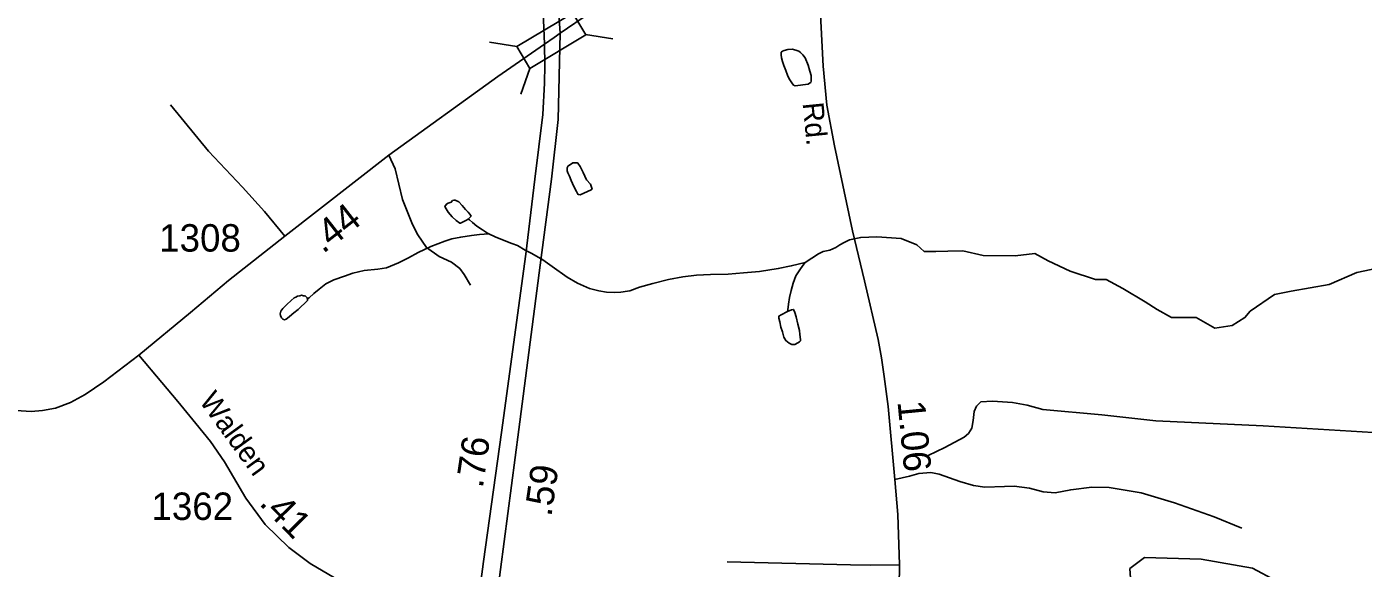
# Model space of a CAD drawing. Extents: x 2082433 to 2279600, y 546599 to 755198.
# Drawn here: x 2136609 to 2142696, y 616585 to 619052 of the extents above; entities that cross this region are included whole.
import ezdxf

# ---------------------------------------------------------------- set-up
doc = ezdxf.new("R2010")
doc.units = 0
for name, color, linetype in [('Exist Hydrographic Creek Single Shore', 7, 'Continuous'), ('Exist Hydrographic Misc Water Feature', 7, 'Continuous'), ('Exist Hydrographic Pond Over 1500 Sq Ft', 7, 'Continuous'), ('Exist Road Non-System Type 51', 7, 'Continuous'), ('Exist Road Primary Interstate Divided Center Attributed', 7, 'Continuous'), ('Exist Road Primary Interstate Mileage Hundredths English Label', 7, 'Continuous'), ('Exist Road Secondary Mileage Hundredths English Label', 7, 'Continuous'), ('Exist Road Secondary Structure Standard Bridge CELL', 7, 'Continuous'), ('Exist Road Secondary Type 51 Attributed', 7, 'Continuous'), ('Exist Road Secondary Type 51 Label', 7, 'Continuous'), ('Exist Road Secondary Type 51 Number Label', 7, 'Continuous')]:
    doc.layers.add(name, color=color, linetype=linetype)

msp = doc.modelspace()

# ---------------------------------------------------------------- linework, layer by layer
at = {"layer": 'Exist Hydrographic Creek Single Shore'}
for points in [[(2137887.2, 617812.9), (2137895, 617817), (2137917.1, 617837.2), (2137940.9, 617857.1), (2137970.8, 617881.3), (2138008.4, 617899.6), (2138056.5, 617915.8), (2138094.5, 617930), (2138146.2, 617942), (2138208.1, 617948.5), (2138248.3, 617954.6), (2138302, 617976.8), (2138347.9, 617999.1), (2138391.8, 618023.3), (2138449.6, 618051.4), (2138513.6, 618075.8), (2138545.6, 618086), (2138585.6, 618093.8), (2138635.4, 618102), (2138671.3, 618106.3), (2138713.3, 618108.5)], [(2138713.3, 618108.5), (2138743.3, 618094.6), (2138775.5, 618080.9), (2138819.1, 618064.9), (2138843.9, 618055.1), (2138879.6, 618035.1), (2138909.8, 618019.5), (2138959.6, 617989.7), (2139001.8, 617959.8), (2139069.9, 617912.2), (2139118.1, 617884.3), (2139172.4, 617860.6), (2139214.7, 617848.9), (2139250.2, 617843.1), (2139286.4, 617841.4), (2139314.3, 617843.2), (2139344.5, 617847.6), (2139356.2, 617849.5), (2139400, 617865.5), (2139460.3, 617882), (2139531.7, 617900.4), (2139597.9, 617912.7), (2139659.6, 617920.8), (2139723.8, 617923.2), (2139803.8, 617925.3), (2139873.7, 617931.8), (2139945.7, 617937.9), (2140031.4, 617950.5), (2140091.3, 617962.5), (2140153.6, 617979)], [(2140153.6, 617979), (2140214.8, 618017.9), (2140236.6, 618028.2), (2140266.5, 618034.2), (2140293.7, 618046.2), (2140311.6, 618058.1), (2140331.2, 618069), (2140356.2, 618080.9), (2140407.3, 618092.9), (2140480.6, 618095.6), (2140591.3, 618087.5), (2140663, 618058.1), (2140696.7, 618027.7), (2140750, 618027.7), (2140804.3, 618029.8), (2140872.8, 618030.9), (2140965.2, 618010.3), (2141111.4, 618008.1), (2141200.6, 618019), (2141261.4, 617986.4), (2141361.4, 617938.5), (2141476.7, 617901.6), (2141524.5, 617901.6), (2141600.6, 617860.3), (2141702.8, 617799.4), (2141757.1, 617764.6), (2141822.4, 617727.6), (2141935.4, 617727.6), (2142020.2, 617679.8), (2142098.5, 617690.7), (2142157.2, 617727.6), (2142181.1, 617755.9), (2142290.9, 617832), (2142367, 617847.2), (2142540.9, 617877.7), (2142667, 617932), (2142797.5, 617960.3)], [(2140074.5, 617754.6), (2140074.7, 617762.7), (2140078.4, 617788.5), (2140082.3, 617818.7), (2140090, 617850.8), (2140099.9, 617884.6), (2140111.8, 617916.9), (2140129.6, 617945), (2140143.6, 617964.8), (2140153.6, 617979)]]:
    msp.add_lwpolyline(points, dxfattribs=at)
at = {"layer": 'Exist Hydrographic Misc Water Feature'}
for points in [[(2140108.1, 618782.4), (2140168.2, 618790.8), (2140173.9, 618794.8), (2140180.1, 618798.7), (2140181.9, 618804.5), (2140181.5, 618830.9), (2140176, 618850.5), (2140167.6, 618876.9), (2140153.6, 618910.6), (2140143.2, 618924.4), (2140132.9, 618934.4), (2140125.1, 618940.5), (2140111.2, 618946.2), (2140095.2, 618950.3), (2140075.3, 618948.4), (2140059.3, 618944.3), (2140051.5, 618940.3), (2140045.5, 618935.9), (2140045.5, 618932.2), (2140045.3, 618924.1), (2140047.2, 618910.1), (2140051.5, 618894), (2140057.4, 618876.1), (2140065.6, 618852.2), (2140073.8, 618832.3), (2140081.8, 618814.4), (2140093.7, 618796.4), (2140101.9, 618786.6), (2140108.1, 618782.4)], [(2139130.2, 618286.3), (2139180.2, 618308.8), (2139184.3, 618312.6), (2139176.1, 618334.6), (2139158.1, 618354.3), (2139143.9, 618388.5), (2139130.2, 618416.1), (2139119.7, 618430.3), (2139115.8, 618432.1), (2139106, 618432.3), (2139096, 618432.3), (2139081.8, 618422.2), (2139075.7, 618418.3), (2139070.1, 618409.8), (2139069.9, 618396.1), (2139074.2, 618386.1), (2139080.4, 618372.2), (2139088.2, 618352.3), (2139094.1, 618338), (2139102.1, 618322.2), (2139112.6, 618302.4), (2139118.5, 618290.2), (2139122.4, 618288.3), (2139130.2, 618286.3)], [(2138619.2, 618176.3), (2138609.4, 618170.1), (2138585.2, 618157.9), (2138581.3, 618158.1), (2138565.5, 618169.8), (2138547.2, 618185.9), (2138528.8, 618207.8), (2138514.6, 618229.8), (2138513.2, 618233.7), (2138520.8, 618243.9), (2138529.2, 618247.9), (2138542.9, 618253.9), (2138548.7, 618260), (2138554.4, 618261.9), (2138560.8, 618261.8), (2138577, 618254), (2138593, 618237.8), (2138606.9, 618219.9), (2138619, 618208.3), (2138627.2, 618198.2), (2138632.9, 618190), (2138619.2, 618176.3)], [(2138619.2, 618176.3), (2138625.4, 618172.1), (2138639.1, 618160.3), (2138659, 618144.3), (2138685.4, 618126.5), (2138707.2, 618112.6), (2138713.3, 618108.5)], [(2137887.2, 617812.9), (2137887.2, 617805.2), (2137845.1, 617764.9), (2137825.4, 617748.8), (2137805.4, 617732.8), (2137797.2, 617724.7), (2137791.4, 617720.7), (2137783.6, 617716.6), (2137775.2, 617720.7), (2137769.5, 617726.5), (2137765.2, 617736.5), (2137763.1, 617744.5), (2137767.2, 617756.4), (2137775.2, 617768.6), (2137783.4, 617776.7), (2137793.1, 617786.6), (2137813.1, 617804.7), (2137826.9, 617816.7), (2137834.9, 617820.8), (2137842.9, 617824.9), (2137852.9, 617827), (2137860.9, 617829.1), (2137869.1, 617827), (2137872.8, 617826.8), (2137879, 617825.1), (2137887, 617817), (2137887.2, 617812.9)], [(2140074.5, 617754.6), (2140092.5, 617762.8), (2140100.5, 617764.9), (2140106.7, 617750.9), (2140112.6, 617731), (2140120.6, 617696.9), (2140129, 617668.9), (2140130.6, 617650.8), (2140132.7, 617627), (2140132.9, 617620.8), (2140129, 617617), (2140121, 617612.9), (2140107.3, 617604.8), (2140093.3, 617604.5), (2140081.2, 617610.8), (2140066.9, 617622.7), (2140056.8, 617638.5), (2140051.1, 617662.4), (2140042.9, 617684.3), (2140038.8, 617708.5), (2140034.7, 617724.5), (2140034.5, 617734.3), (2140044.5, 617740.5), (2140074.5, 617754.6)]]:
    msp.add_lwpolyline(points, dxfattribs=at)
at = {"layer": 'Exist Hydrographic Pond Over 1500 Sq Ft'}
msp.add_lwpolyline([(2142044.1, 616103.2), (2141894, 616178.4), (2141642, 616452.5), (2141633.2, 616583.9), (2141700, 616635.1), (2141958, 616626.5), (2142191.1, 616585.7), (2142300, 616527.7), (2142359.1, 616464.2), (2142351.1, 616395.5), (2142168.2, 616130.2), (2142044.1, 616103.2)], dxfattribs=at)
at = {"layer": 'Exist Road Non-System Type 51'}
for points in [[(2137784.2, 618098.7), (2137691.6, 618211.3), (2137592.3, 618321.2), (2137436.6, 618486.1), (2137263.3, 618696)], [(2138258.8, 618467.3), (2138287, 618405.1), (2138320.6, 618264.6), (2138366.1, 618152.1), (2138391.1, 618103.7), (2138430.5, 618046.9), (2138487.7, 618005.9), (2138543.2, 617980), (2138581, 617951.2), (2138602.1, 617924.1), (2138630.6, 617875.3)], [(2140714.2, 617099.4), (2140790.7, 617135.9), (2140878.6, 617182.1), (2140897.8, 617200), (2140913.7, 617224.3), (2140919.6, 617258.2), (2140924.1, 617300.3), (2140934.9, 617323.8), (2140954.4, 617344.1), (2141006.7, 617347.3), (2141098.4, 617340.5), (2141164.6, 617327.7), (2141237.1, 617309.3), (2141504.9, 617284.2), (2141750.8, 617257.5), (2142240.4, 617234.6), (2142991.3, 617189.3)], [(2140562.8, 616990.1), (2140629.9, 617005.2), (2140672.3, 617017.6)], [(2140672.3, 617017.6), (2140726.2, 617021.9), (2140765.2, 617014), (2140858.5, 616980.6), (2140920.7, 616961.8), (2140971.8, 616954.9), (2141062.3, 616957.2), (2141106.4, 616959.5), (2141176.1, 616950.2), (2141238.7, 616934), (2141292.1, 616929.3), (2141364.1, 616943.3), (2141459.3, 616954.9), (2141538.2, 616952.6), (2141684.4, 616929.3), (2141836.5, 616884.1), (2142017.5, 616819.1), (2142142.9, 616768)], [(2140583.9, 616600.8), (2140453.9, 616598.9), (2140360.2, 616600.6), (2139799.1, 616614.9)]]:
    msp.add_lwpolyline(points, dxfattribs=at)
at = {"layer": 'Exist Road Primary Interstate Divided Center Attributed'}
for points in [[(2139039.2, 619023.6), (2139029, 619154.7), (2139018.3, 619271.8), (2138979.7, 619455.3), (2138928.1, 619664.4), (2138874.5, 619839.2), (2138787.6, 620057.9), (2138741.2, 620160.7), (2138697.3, 620244.5), (2138656.3, 620321.8), (2138582.8, 620440.2), (2138452.1, 620617), (2138038.5, 621160.6), (2137533.7, 621835.2), (2137118.2, 622390.2), (2136680.9, 622972.7)], [(2136617.6, 622933.6), (2137123.8, 622252.5), (2137701.2, 621495.5), (2138085.3, 620984.5), (2138515.7, 620404.5), (2138576.1, 620307.2), (2138614.9, 620239.1), (2138671.5, 620131), (2138687.4, 620095.4), (2138732, 620001.2), (2138764.4, 619926.1), (2138838.1, 619720.4), (2138888.9, 619534.7), (2138942.4, 619257.6), (2138961.5, 619119.8), (2138967.5, 618972.2)], [(2138693.3, 615945.8), (2138704.7, 616106.4), (2138720, 616220.3), (2138749.7, 616452.7), (2138850.2, 617217.9), (2138947, 617966.8), (2138998.8, 618358.4), (2139029.6, 618630.1), (2139039.2, 619023.6)], [(2138967.5, 618972.2), (2138968.5, 618876.9), (2138967.7, 618794.9), (2138959.5, 618652.1), (2138923.1, 618358.1), (2138881.8, 618016.8), (2138771.8, 617204.5), (2138689.4, 616616.2), (2138646.1, 616280.1), (2138626.7, 616079.1), (2138611, 615858.4), (2138615, 615701.5), (2138626.4, 615569.2), (2138651.3, 615389.5), (2138673.5, 615253.6), (2138724.9, 614994)]]:
    msp.add_lwpolyline(points, dxfattribs=at)
at = {"layer": 'Exist Road Secondary Structure Standard Bridge CELL'}
for p, q in [((2139154.7, 619016.8), (2139278.4, 618997.3)), ((2138717.1, 618981.5), (2138840.8, 618962)), ((2138859, 618744.9), (2138900.3, 618862.7))]:
    msp.add_line(p, q, dxfattribs=at)
msp.add_lwpolyline([(2138840.8, 618962), (2139096.3, 619114.3), (2139155.8, 619015), (2138900.3, 618862.7)], close=True, dxfattribs=at)
at = {"layer": 'Exist Road Secondary Type 51 Attributed'}
for points in [[(2139039.2, 619023.6), (2139315.5, 619212.8), (2139560.3, 619390.3), (2139861.1, 619623), (2140102.5, 619818.8), (2140205.9, 619901.8)], [(2140579.7, 616304.8), (2140583.9, 616600.8), (2140576.8, 616831.1), (2140562.8, 616990.1), (2140531.7, 617322.3), (2140514.7, 617459.4), (2140501.8, 617544.3), (2140486.3, 617627.9), (2140424.4, 617895), (2140370, 618123.3), (2140288.5, 618510.3), (2140253.7, 618695.1), (2140236.3, 618873.4), (2140220.4, 619165.8)], [(2138967.5, 618972.2), (2139010.8, 619003.2), (2139039.2, 619023.6)], [(2137119.3, 617556.5), (2137355.1, 617750.9), (2137528, 617896.1), (2137784.2, 618098.7), (2138258.8, 618467.3), (2138754.2, 618825), (2138967.5, 618972.2)], [(2131898.4, 618015.5), (2132650.1, 617883.9), (2133265.1, 617801.7), (2134198.6, 617773.4), (2134714.5, 617757.6), (2134949.8, 617749.5), (2135153.8, 617743.9), (2135295.6, 617736.3), (2135342.1, 617730.7), (2135375.5, 617724.2), (2135434.9, 617706.6), (2135673.1, 617611.4), (2136137.2, 617434.5), (2136395.8, 617346.6), (2136476, 617322.6), (2136560.5, 617304.3), (2136630, 617299.1), (2136680.7, 617303.7), (2136740.6, 617314.7), (2136808.4, 617340.1), (2136875.4, 617377.6), (2136960.6, 617434.1), (2137119.3, 617556.5)], [(2137119.3, 617556.5), (2137224.1, 617432.3), (2137297.9, 617344.5), (2137379.3, 617245.3), (2137446.8, 617163.2), (2137509.7, 617069.7), (2137606.4, 616904.9), (2137694.9, 616784.7), (2137803, 616680.4), (2137900.3, 616607.9), (2138062.2, 616511.8), (2138215.2, 616420.8), (2138311.5, 616357.5), (2138396.4, 616287.2), (2138448.1, 616244.1), (2138473.9, 616209.9), (2138489.1, 616171.5), (2138525, 615875.6)]]:
    msp.add_lwpolyline(points, dxfattribs=at)

# ---------------------------------------------------------------- texts
at = {"layer": 'Exist Road Primary Interstate Mileage Hundredths English Label'}
for s, rotation, p in [('.76', 81.77328, (2138686.1, 616947.5)), ('.59', 81.68129, (2138998.1, 616817.5))]:
    msp.add_text(s, height=125, rotation=rotation, dxfattribs=at).set_placement(p)
at = {"layer": 'Exist Road Secondary Mileage Hundredths English Label'}
for s, rotation, p in [('.44', 37.97521, (2137958.8, 618016.1)), ('1.06', 275.5126, (2140574.6, 617344.2)), ('.41', 314.52899, (2137663.9, 616877.6))]:
    msp.add_text(s, height=125, rotation=rotation, dxfattribs=at).set_placement(p)
at = {"layer": 'Exist Road Secondary Type 51 Label'}
for s, rotation, p in [('Rd.', 275.6376, (2140142.4, 618704)), ('Walden', 305.96706, (2137391.9, 617346.8))]:
    msp.add_text(s, height=95, rotation=rotation, dxfattribs=at).set_placement(p)
at = {"layer": 'Exist Road Secondary Type 51 Number Label'}
for s, p in [('1308', (2137212.6, 618027.9)), ('1362', (2137177.2, 616805.5))]:
    msp.add_text(s, height=125, dxfattribs=at).set_placement(p)

doc.saveas('drawing.dxf')
